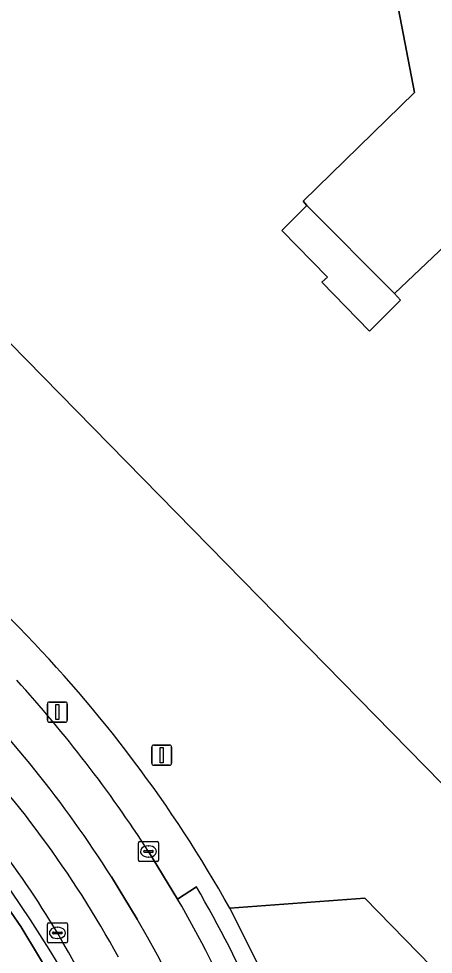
# Model space of a CAD drawing. Extents: x 159262 to 160143, y 383399 to 384319.
# Drawn here: x 159385.62 to 159406.24, y 383605.01 to 383651.55 of the extents above; entities that cross this region are included whole.
import ezdxf

# ---------------------------------------------------------------- set-up
doc = ezdxf.new("R2010")
doc.units = 0
for name, color, linetype in [('IMGEO_Berm_groen', 7, 'Continuous'), ('IMGEO_Erf', 7, 'Continuous'), ('IMGEO_Groenvoorziening', 7, 'Continuous'), ('IMGEO_Haag', 7, 'Continuous'), ('IMGEO_Kolk', 7, 'Continuous'), ('IMGEO_Lichtmast', 7, 'Continuous'), ('IMGEO_Pand', 7, 'Continuous'), ('IMGEO_Parkeervlak_open', 7, 'Continuous'), ('IMGEO_Rijbaan_lokaal_gesloten', 7, 'Continuous'), ('IMGEO_Rijbaan_lokaal_open', 7, 'Continuous'), ('IMGEO_Voetpad_open', 7, 'Continuous')]:
    doc.layers.add(name, color=color, linetype=linetype)

msp = doc.modelspace()

# ---------------------------------------------------------------- linework, layer by layer
at = {"layer": 'IMGEO_Berm_groen'}
msp.add_lwpolyline([(159387.493, 383603.475), (159385.725, 383606.389), (159383.782, 383609.173), (159380.979, 383612.641), (159379.582, 383614.202), (159377.131, 383616.73), (159374.199, 383619.433), (159366.559, 383625.673), (159362.425, 383629.496), (159361.065, 383630.911), (159358.192, 383634.118), (159354.056, 383639.356), (159354.538, 383639.714), (159355.182, 383640.18)], dxfattribs=at)
at = {"layer": 'IMGEO_Erf'}
msp.add_lwpolyline([(159396.115, 383607.307), (159402.842, 383607.797), (159414.793, 383595.541), (159414.911, 383604.832), (159414.914, 383605.09), (159377.744, 383643.002)], dxfattribs=at)
msp.add_lwpolyline([(159398.7, 383641.021), (159400.971, 383638.696), (159400.701, 383638.447), (159403.063, 383636.014), (159404.616, 383637.552), (159404.316, 383637.887), (159399.957, 383642.257)], close=True, dxfattribs=at)
for centre, radius, start, end in [((159303.001, 383540.428), 115.599, 44.3783, 50.79555), ((159338.665, 383575.088), 65.868, 29.2844, 44.52624)]:
    msp.add_arc(centre, radius, start, end, dxfattribs=at)
at = {"layer": 'IMGEO_Groenvoorziening'}
for points in [[(159400.072, 383675.483), (159401.239, 383669.36), (159401.482, 383669.591), (159402.724, 383670.83), (159402.678, 383671.121), (159402.885, 383671.151), (159403.592, 383667.435), (159401.872, 383665.776), (159405.301, 383647.88), (159399.768, 383642.469), (159399.957, 383642.257), (159404.316, 383637.887), (159407.477, 383640.879)], [(159356.571, 383637.129), (159354.538, 383639.714), (159354.056, 383639.356), (159358.192, 383634.118), (159361.065, 383630.911), (159362.425, 383629.496), (159366.559, 383625.673), (159374.199, 383619.433), (159377.131, 383616.73), (159379.582, 383614.202), (159380.979, 383612.641), (159383.782, 383609.173), (159385.725, 383606.389), (159387.493, 383603.475)]]:
    msp.add_lwpolyline(points, dxfattribs=at)
msp.add_arc((159337.484, 383574.858), 58.221, 17.87473, 45.09562, dxfattribs=at)
at = {"layer": 'IMGEO_Haag'}
msp.add_lwpolyline([(159356.571, 383637.129), (159354.538, 383639.714), (159354.056, 383639.356), (159358.192, 383634.118), (159361.065, 383630.911), (159362.425, 383629.496), (159366.559, 383625.673), (159374.199, 383619.433), (159377.131, 383616.73), (159379.582, 383614.202), (159380.979, 383612.641), (159383.782, 383609.173), (159385.725, 383606.389), (159387.493, 383603.475)], dxfattribs=at)
msp.add_arc((159337.484, 383574.858), 58.221, 17.87473, 45.09562, dxfattribs=at)
at = {"layer": 'IMGEO_Kolk'}
for p, q in [((159391.575, 383609.698), (159391.575, 383610.55)), ((159391.65, 383610.624), (159392.502, 383610.624)), ((159392.063, 383610.404), (159392.088, 383610.404)), ((159392.576, 383610.55), (159392.576, 383609.698)), ((159391.834, 383610.118), (159391.834, 383610.13)), ((159392.272, 383610.081), (159391.874, 383610.081)), ((159391.877, 383610.167), (159392.275, 383610.167)), ((159392.086, 383609.844), (159392.061, 383609.844)), ((159392.318, 383610.13), (159392.318, 383610.118)), ((159392.502, 383609.624), (159391.65, 383609.624)), ((159387.122, 383606.574), (159387.974, 383606.574)), ((159387.047, 383605.648), (159387.047, 383606.5)), ((159387.306, 383606.068), (159387.306, 383606.08)), ((159387.349, 383606.117), (159387.747, 383606.117)), ((159387.535, 383606.354), (159387.56, 383606.354)), ((159387.79, 383606.08), (159387.79, 383606.068)), ((159388.048, 383606.5), (159388.048, 383605.648)), ((159387.744, 383606.031), (159387.346, 383606.031)), ((159387.558, 383605.794), (159387.533, 383605.794)), ((159387.974, 383605.574), (159387.122, 383605.574))]:
    msp.add_line(p, q, dxfattribs=at)
for points in [[(159391.575, 383609.698), (159391.575, 383610.55)], [(159391.65, 383610.624), (159392.502, 383610.624)], [(159392.576, 383610.55), (159392.576, 383609.698)], [(159392.502, 383609.624), (159391.65, 383609.624)], [(159387.122, 383606.574), (159387.974, 383606.574)], [(159387.047, 383605.648), (159387.047, 383606.5)], [(159388.048, 383606.5), (159388.048, 383605.648)], [(159387.974, 383605.574), (159387.122, 383605.574)]]:
    msp.add_lwpolyline(points, dxfattribs=at)
for centre, radius, start, end in [((159391.652, 383610.548), 0.0765, 91.552, 178.448), ((159391.652, 383610.548), 0.0765, 91.552, 178.448), ((159392.5, 383610.548), 0.0765, 1.552, 88.448), ((159392.5, 383610.548), 0.0765, 1.552, 88.448), ((159391.874, 383610.127), 0.0403, 85.8775, 175.7526), ((159391.871, 383610.117), 0.0366, 178.938, 274.7102), ((159392.275, 383610.124), 0.043, 264.8664, 352.4533), ((159392.279, 383610.129), 0.0386, 1.7309, 96.639), ((159391.652, 383609.7), 0.0765, 181.552, 268.448), ((159391.652, 383609.7), 0.0765, 181.552, 268.448), ((159392.5, 383609.7), 0.0765, 271.552, 358.448), ((159392.5, 383609.7), 0.0765, 271.552, 358.448), ((159387.124, 383606.498), 0.0765, 91.552, 178.448), ((159387.124, 383606.498), 0.0765, 91.552, 178.448), ((159387.972, 383606.498), 0.0765, 1.552, 88.448), ((159387.972, 383606.498), 0.0765, 1.552, 88.448), ((159387.346, 383606.077), 0.0403, 85.8775, 175.7526), ((159387.343, 383606.067), 0.0366, 178.938, 274.7102), ((159387.747, 383606.074), 0.043, 264.8664, 352.4533), ((159387.751, 383606.079), 0.0386, 1.7309, 96.639), ((159387.124, 383605.65), 0.0765, 181.552, 268.448), ((159387.124, 383605.65), 0.0765, 181.552, 268.448), ((159387.972, 383605.65), 0.0765, 271.552, 358.448), ((159387.972, 383605.65), 0.0765, 271.552, 358.448)]:
    msp.add_arc(centre, radius, start, end, dxfattribs=at)
for centre, major_axis, ratio, start_param, end_param in [((159392.062, 383610.124), (-0.387, 0.002), 0.722429, 4.712389, 7.853982), ((159392.087, 383610.124), (-0.39, 0.002), 0.717154, 1.570796, 4.712389), ((159387.534, 383606.074), (-0.387, 0.002), 0.722429, 4.712389, 7.853982), ((159387.559, 383606.074), (-0.39, 0.002), 0.717154, 1.570796, 4.712389)]:
    msp.add_ellipse(centre, major_axis=major_axis, ratio=ratio, start_param=start_param, end_param=end_param, dxfattribs=at)
at = {"layer": 'IMGEO_Lichtmast'}
for p, q in [((159387.048, 383616.657), (159387.048, 383617.457)), ((159387.048, 383617.457), (159387.048, 383616.657)), ((159387.148, 383617.557), (159387.938, 383617.557)), ((159387.938, 383617.557), (159387.148, 383617.557)), ((159388.038, 383617.457), (159388.038, 383616.657)), ((159388.038, 383616.657), (159388.038, 383617.457)), ((159387.938, 383616.557), (159387.148, 383616.557)), ((159387.148, 383616.557), (159387.938, 383616.557)), ((159392.336, 383615.416), (159393.126, 383615.416)), ((159393.126, 383615.416), (159392.336, 383615.416)), ((159392.236, 383614.516), (159392.236, 383615.316)), ((159392.236, 383615.316), (159392.236, 383614.516)), ((159393.226, 383615.316), (159393.226, 383614.516)), ((159393.226, 383614.516), (159393.226, 383615.316)), ((159393.126, 383614.416), (159392.336, 383614.416)), ((159392.336, 383614.416), (159393.126, 383614.416))]:
    msp.add_line(p, q, dxfattribs=at)
for points in [[(159387.468, 383617.432), (159387.618, 383617.432), (159387.618, 383616.682), (159387.468, 383616.682), (159387.468, 383617.432)], [(159392.656, 383615.291), (159392.806, 383615.291), (159392.806, 383614.541), (159392.656, 383614.541), (159392.656, 383615.291)]]:
    msp.add_lwpolyline(points, dxfattribs=at)
for centre, start, end in [((159387.148, 383617.457), 90, 180), ((159387.148, 383617.457), 90, 180), ((159387.938, 383617.457), 0, 90), ((159387.938, 383617.457), 360, 90), ((159387.148, 383616.657), 180, 270), ((159387.148, 383616.657), 180, 270), ((159387.938, 383616.657), 270, 0), ((159387.938, 383616.657), 270, 0), ((159392.336, 383615.316), 90, 180), ((159392.336, 383615.316), 90, 180), ((159393.126, 383615.316), 0, 90), ((159393.126, 383615.316), 360, 90), ((159392.336, 383614.516), 180, 270), ((159392.336, 383614.516), 180, 270), ((159393.126, 383614.516), 270, 0), ((159393.126, 383614.516), 270, 0)]:
    msp.add_arc(centre, 0.1, start, end, dxfattribs=at)
at = {"layer": 'IMGEO_Pand'}
msp.add_lwpolyline([(159407.477, 383640.879), (159404.316, 383637.887), (159404.616, 383637.552), (159403.063, 383636.014), (159400.701, 383638.447), (159400.971, 383638.696), (159398.7, 383641.021), (159399.957, 383642.257), (159399.768, 383642.469), (159405.301, 383647.88), (159401.872, 383665.776), (159401.376, 383668.086), (159401.714, 383668.408), (159401.482, 383669.591), (159401.239, 383669.36), (159400.072, 383675.483), (159376.252, 383652.044), (159376.046, 383651.841), (159381.273, 383646.477), (159378.177, 383643.413), (159377.744, 383643.002), (159414.914, 383605.09)], dxfattribs=at)
at = {"layer": 'IMGEO_Parkeervlak_open'}
for centre, radius, start, end in [((159344.923, 383579.999), 51.989, 28.5676, 44.2583), ((159348.879, 383583.129), 44.964, 30.6836, 45.2758), ((159325.527, 383569.594), 71.954, 16.45722, 30.46309)]:
    msp.add_arc(centre, radius, start, end, dxfattribs=at)
at = {"layer": 'IMGEO_Rijbaan_lokaal_gesloten'}
for points in [[(159393.523, 383607.757), (159392.076, 383610.124)], [(159390.231, 383608.871), (159391.518, 383606.758)]]:
    msp.add_lwpolyline(points, dxfattribs=at)
for centre, radius, start, end in [((159339.651, 383576.696), 59.946, 32.46113, 44.96404), ((159337.601, 383575), 64.817, 32.81282, 42.32567), ((159335.643, 383574.401), 66.803, 24.2459, 29.95483), ((159333.138, 383572.97), 67.452, 2.30408, 30.06051)]:
    msp.add_arc(centre, radius, start, end, dxfattribs=at)
at = {"layer": 'IMGEO_Rijbaan_lokaal_open'}
for points in [[(159391.518, 383606.758), (159390.231, 383608.871)], [(159414.793, 383595.541), (159402.842, 383607.797), (159396.115, 383607.307), (159398.074, 383603.385)]]:
    msp.add_lwpolyline(points, dxfattribs=at)
for centre, radius, start, end in [((159339.651, 383576.696), 59.946, 32.46113, 44.96404), ((159344.923, 383579.999), 51.989, 28.5676, 44.2583), ((159333.138, 383572.97), 67.452, 2.30408, 30.06051)]:
    msp.add_arc(centre, radius, start, end, dxfattribs=at)
at = {"layer": 'IMGEO_Voetpad_open'}
for points in [[(159392.076, 383610.124), (159393.523, 383607.757), (159394.468, 383608.36)], [(159394.468, 383608.36), (159393.523, 383607.757)], [(159399.229, 383600.593), (159398.074, 383603.385), (159396.115, 383607.307)]]:
    msp.add_lwpolyline(points, dxfattribs=at)
for centre, radius, start, end in [((159303.001, 383540.428), 115.599, 44.3783, 50.79555), ((159338.665, 383575.088), 65.868, 29.2844, 44.52624), ((159337.601, 383575), 64.817, 32.81282, 42.32567), ((159337.484, 383574.858), 58.221, 17.87473, 45.09562), ((159348.879, 383583.129), 44.964, 30.6836, 45.2758), ((159336.636, 383575.049), 66.74, 24.13599, 29.94176), ((159336.636, 383575.049), 66.74, 24.13599, 29.94176), ((159335.643, 383574.401), 66.803, 24.2459, 29.95483), ((159325.527, 383569.594), 71.954, 16.45722, 30.46309)]:
    msp.add_arc(centre, radius, start, end, dxfattribs=at)

doc.saveas('drawing.dxf')
